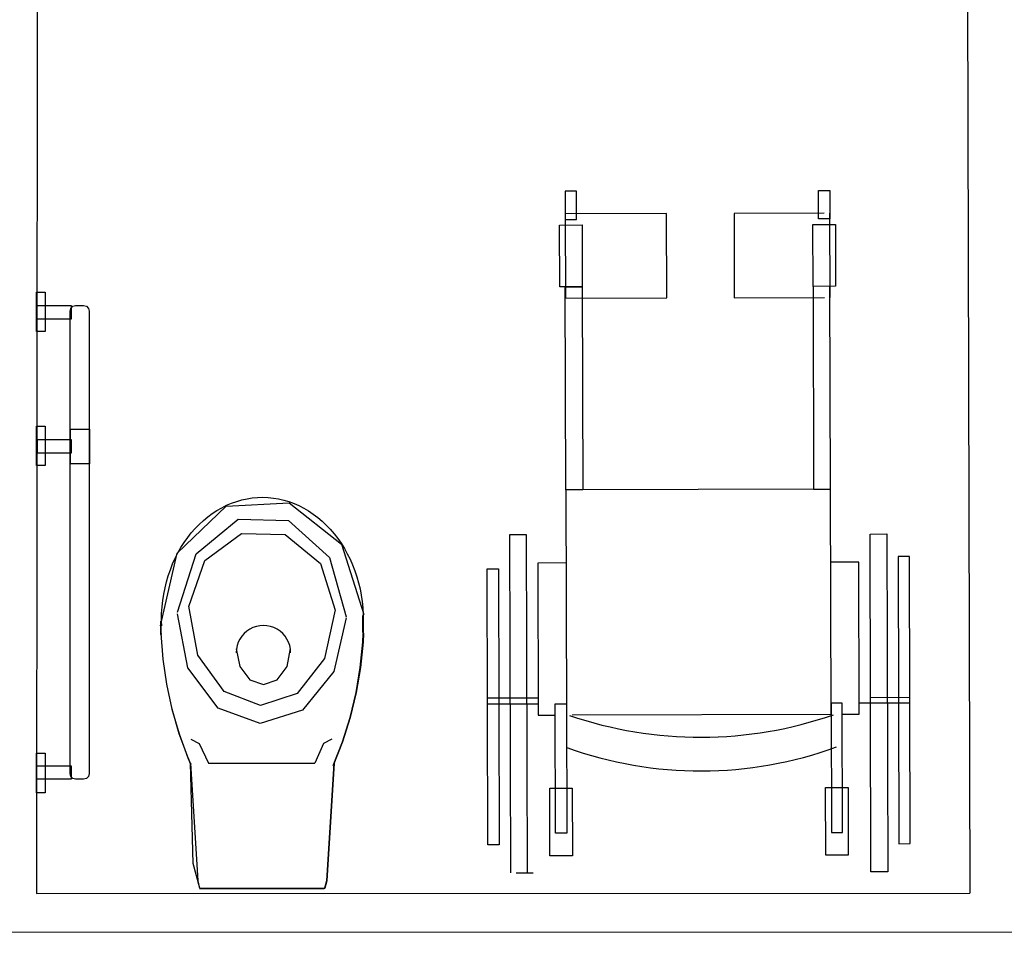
# Model space of a CAD drawing. Header units: millimetres. Extents: x -15 to 127, y -65 to 67.
# Tile 454 of 476: x 114.834 to 115.008, y 29.366 to 29.532. Entities that reach past the tile are written whole.
import ezdxf

# ---------------------------------------------------------------- set-up
doc = ezdxf.new("R2010")
doc.units = ezdxf.units.MM
doc.header["$MEASUREMENT"] = 0
doc.layers.add('Calque 5', color=7, linetype='Continuous')
doc.styles.get("Standard").update_dxf_attribs({"font": 'BKANT.TTF'})

msp = doc.modelspace()

# ---------------------------------------------------------------- linework, layer by layer
at = {"layer": 'Calque 5', "color": 0}
for p, q in [((115.001686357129, 29.59955075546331), (115.0022197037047, 29.37725150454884)), ((115.001686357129, 29.59955075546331), (115.0022197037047, 29.37725150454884)), ((114.8366299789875, 29.59231161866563), (114.8365168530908, 29.37716699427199)), ((114.8366299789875, 29.59231161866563), (114.8365168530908, 29.37716699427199)), ((114.9323595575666, 29.50188923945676), (114.9303595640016, 29.50188419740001)), ((114.9323595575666, 29.50188923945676), (114.9303595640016, 29.50188419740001)), ((114.9303595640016, 29.50188419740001), (114.9303721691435, 29.49688421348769)), ((114.9303595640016, 29.50188419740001), (114.9303721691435, 29.49688421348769)), ((114.9323721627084, 29.49688925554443), (114.9323595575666, 29.50188923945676)), ((114.9323721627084, 29.49688925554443), (114.9323595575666, 29.50188923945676)), ((114.9753594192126, 29.50199764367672), (114.9773594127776, 29.50200268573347)), ((114.9753594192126, 29.50199764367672), (114.9773594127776, 29.50200268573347)), ((114.9753720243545, 29.4969976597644), (114.9753594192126, 29.50199764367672)), ((114.9753720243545, 29.4969976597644), (114.9753594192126, 29.50199764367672)), ((114.9773594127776, 29.50200268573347), (114.9773720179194, 29.49700270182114)), ((114.9773594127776, 29.50200268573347), (114.9773720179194, 29.49700270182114)), ((114.9483695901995, 29.49792958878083), (114.9303696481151, 29.49788421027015)), ((114.9483695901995, 29.49792958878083), (114.9303696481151, 29.49788421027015)), ((114.9303696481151, 29.49788421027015), (114.9304074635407, 29.48288425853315)), ((114.9303696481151, 29.49788421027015), (114.9304074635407, 29.48288425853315)), ((114.9303721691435, 29.49688421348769), (114.9323721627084, 29.49688925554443)), ((114.9303721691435, 29.49688421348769), (114.9323721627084, 29.49688925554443)), ((114.9484074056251, 29.48292963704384), (114.9483695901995, 29.49792958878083)), ((114.9484074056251, 29.48292963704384), (114.9483695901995, 29.49792958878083)), ((114.9763695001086, 29.49800017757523), (114.9603695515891, 29.49795984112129)), ((114.9763695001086, 29.49800017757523), (114.9603695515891, 29.49795984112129)), ((114.9603695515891, 29.49795984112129), (114.9604073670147, 29.48295988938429)), ((114.9603695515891, 29.49795984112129), (114.9604073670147, 29.48295988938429)), ((114.9773720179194, 29.49700270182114), (114.9753720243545, 29.4969976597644)), ((114.9773720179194, 29.49700270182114), (114.9753720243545, 29.4969976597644)), ((114.9774073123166, 29.4830027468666), (114.977369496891, 29.49800269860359)), ((114.9774073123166, 29.4830027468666), (114.977369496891, 29.49800269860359)), ((114.9293746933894, 29.49588169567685), (114.9333746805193, 29.49589177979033)), ((114.9293746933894, 29.49588169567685), (114.9333746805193, 29.49589177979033)), ((114.9294024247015, 29.48488173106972), (114.9293746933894, 29.49588169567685)), ((114.9294024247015, 29.48488173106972), (114.9293746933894, 29.49588169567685)), ((114.9333746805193, 29.49589177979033), (114.9334024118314, 29.4848918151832)), ((114.9333746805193, 29.49589177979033), (114.9334024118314, 29.4848918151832)), ((114.9743745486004, 29.49599514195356), (114.9783745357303, 29.49600522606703)), ((114.9743745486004, 29.49599514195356), (114.9783745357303, 29.49600522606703)), ((114.9744022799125, 29.48499517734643), (114.9743745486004, 29.49599514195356)), ((114.9744022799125, 29.48499517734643), (114.9743745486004, 29.49599514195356)), ((114.9783745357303, 29.49600522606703), (114.9784022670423, 29.4850052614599)), ((114.9783745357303, 29.49600522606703), (114.9784022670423, 29.4850052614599)), ((114.9334024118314, 29.4848918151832), (114.9294024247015, 29.48488173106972)), ((114.9334024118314, 29.4848918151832), (114.9294024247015, 29.48488173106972)), ((114.9304024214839, 29.4848842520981), (114.9334024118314, 29.4848918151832)), ((114.9304024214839, 29.4848842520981), (114.9334024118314, 29.4848918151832)), ((114.9304931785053, 29.4488843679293), (114.9304024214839, 29.4848842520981)), ((114.9304931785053, 29.4488843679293), (114.9304024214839, 29.4848842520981)), ((114.9334024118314, 29.4848918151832), (114.9334931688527, 29.44889193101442)), ((114.9334024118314, 29.4848918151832), (114.9334931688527, 29.44889193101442)), ((114.9784022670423, 29.4850052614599), (114.9744022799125, 29.48499517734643)), ((114.9784022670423, 29.4850052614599), (114.9744022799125, 29.48499517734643)), ((114.9774022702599, 29.48500274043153), (114.9744022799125, 29.48499517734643)), ((114.9774022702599, 29.48500274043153), (114.9744022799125, 29.48499517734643)), ((114.9744022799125, 29.48499517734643), (114.9744930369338, 29.44899529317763)), ((114.9744022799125, 29.48499517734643), (114.9744930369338, 29.44899529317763)), ((114.9774930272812, 29.44900285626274), (114.9774022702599, 29.48500274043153)), ((114.9774930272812, 29.44900285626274), (114.9774022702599, 29.48500274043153)), ((114.9304074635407, 29.48288425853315), (114.9484074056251, 29.48292963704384)), ((114.9304074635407, 29.48288425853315), (114.9484074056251, 29.48292963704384)), ((114.9604073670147, 29.48295988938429), (114.9764073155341, 29.48300022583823)), ((114.9604073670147, 29.48295988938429), (114.9764073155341, 29.48300022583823)), ((114.9774930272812, 29.44900285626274), (114.9304931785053, 29.4488843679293)), ((114.9774930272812, 29.44900285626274), (114.9304931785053, 29.4488843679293)), ((114.9334931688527, 29.44889193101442), (114.9304931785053, 29.4488843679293)), ((114.9334931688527, 29.44889193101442), (114.9304931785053, 29.4488843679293)), ((114.9304931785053, 29.4488843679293), (114.9305940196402, 29.40888449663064)), ((114.9304931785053, 29.4488843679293), (114.9305940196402, 29.40888449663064)), ((114.9744930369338, 29.44899529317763), (114.9774930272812, 29.44900285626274)), ((114.9744930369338, 29.44899529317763), (114.9774930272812, 29.44900285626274)), ((114.9775938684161, 29.4090029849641), (114.9774930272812, 29.44900285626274)), ((114.9775938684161, 29.4090029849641), (114.9774930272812, 29.44900285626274)), ((114.923513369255, 29.44086674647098), (114.9205133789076, 29.44085918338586)), ((114.923513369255, 29.44086674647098), (114.9205133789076, 29.44085918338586)), ((114.9205133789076, 29.44085918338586), (114.9206646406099, 29.38085937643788)), ((114.9205133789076, 29.44085918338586), (114.9206646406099, 29.38085937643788)), ((114.9236646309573, 29.38086693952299), (114.923513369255, 29.44086674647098)), ((114.9236646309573, 29.38086693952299), (114.923513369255, 29.44086674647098)), ((114.9845131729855, 29.44102052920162), (114.9875131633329, 29.44102809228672)), ((114.9845131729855, 29.44102052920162), (114.9875131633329, 29.44102809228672)), ((114.9846644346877, 29.38102072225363), (114.9845131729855, 29.44102052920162)), ((114.9846644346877, 29.38102072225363), (114.9845131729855, 29.44102052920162)), ((114.9875131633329, 29.44102809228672), (114.9876644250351, 29.38102828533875)), ((114.9875131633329, 29.44102809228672), (114.9876644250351, 29.38102828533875)), ((114.9915232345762, 29.43703818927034), (114.9895232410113, 29.4370331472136)), ((114.9915232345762, 29.43703818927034), (114.9895232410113, 29.4370331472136)), ((114.9895232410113, 29.4370331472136), (114.9896518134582, 29.38603331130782)), ((114.9895232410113, 29.4370331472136), (114.9896518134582, 29.38603331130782)), ((114.9916518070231, 29.38603835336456), (114.9915232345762, 29.43703818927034)), ((114.9916518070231, 29.38603835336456), (114.9915232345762, 29.43703818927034)), ((114.9305259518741, 29.43588440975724), (114.9255259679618, 29.43587180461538)), ((114.9305259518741, 29.43588440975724), (114.9255259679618, 29.43587180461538)), ((114.9255259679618, 29.43587180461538), (114.9255940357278, 29.40887189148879)), ((114.9255259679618, 29.43587180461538), (114.9255940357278, 29.40887189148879)), ((114.9825257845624, 29.43601550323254), (114.9775258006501, 29.43600289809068)), ((114.9825257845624, 29.43601550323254), (114.9775258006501, 29.43600289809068)), ((114.9825938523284, 29.40901559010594), (114.9825257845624, 29.43601550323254)), ((114.9825938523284, 29.40901559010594), (114.9825257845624, 29.43601550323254)), ((114.916528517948, 29.43484911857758), (114.9185285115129, 29.43485416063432)), ((114.916528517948, 29.43484911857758), (114.9185285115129, 29.43485416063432)), ((114.9166520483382, 29.38584927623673), (114.916528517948, 29.43484911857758)), ((114.9166520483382, 29.38584927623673), (114.916528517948, 29.43484911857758)), ((114.9185285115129, 29.43485416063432), (114.9186520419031, 29.38585431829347)), ((114.9185285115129, 29.43485416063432), (114.9186520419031, 29.38585431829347)), ((114.8944714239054, 29.4235329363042), (114.8944699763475, 29.42654486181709)), ((114.8944714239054, 29.4235329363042), (114.8944699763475, 29.42654486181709)), ((114.8585855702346, 29.42318621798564), (114.858584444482, 29.42552856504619)), ((114.8585855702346, 29.42318621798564), (114.858584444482, 29.42552856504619)), ((114.9255864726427, 29.41187188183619), (114.9165865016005, 29.41184919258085)), ((114.9255864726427, 29.41187188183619), (114.9165865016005, 29.41184919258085)), ((114.9165890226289, 29.41084919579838), (114.9255889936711, 29.41087188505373)), ((114.9165890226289, 29.41084919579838), (114.9255889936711, 29.41087188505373)), ((114.9285889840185, 29.41087944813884), (114.9305889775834, 29.41088449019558)), ((114.9285889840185, 29.41087944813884), (114.9305889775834, 29.41088449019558)), ((114.928646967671, 29.38787952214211), (114.9285889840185, 29.41087944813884)), ((114.928646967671, 29.38787952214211), (114.9285889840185, 29.41087944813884)), ((114.9305889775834, 29.41088449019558), (114.930646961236, 29.38788456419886)), ((114.9305889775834, 29.41088449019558), (114.930646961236, 29.38788456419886)), ((114.9795888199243, 29.41100802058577), (114.9775888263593, 29.41100297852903)), ((114.9795888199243, 29.41100802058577), (114.9775888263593, 29.41100297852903)), ((114.9775888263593, 29.41100297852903), (114.9776468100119, 29.3880030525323)), ((114.9775888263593, 29.41100297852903), (114.9776468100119, 29.3880030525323)), ((114.9796468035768, 29.38800809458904), (114.9795888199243, 29.41100802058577)), ((114.9796468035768, 29.38800809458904), (114.9795888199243, 29.41100802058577)), ((114.9825888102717, 29.41101558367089), (114.9915887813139, 29.41103827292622)), ((114.9825888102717, 29.41101558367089), (114.9915887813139, 29.41103827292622)), ((114.9845862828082, 29.4120206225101), (114.9915862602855, 29.41203826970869)), ((114.9845862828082, 29.4120206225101), (114.9915862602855, 29.41203826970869)), ((114.9255940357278, 29.40887189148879), (114.9285940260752, 29.4088794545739)), ((114.9255940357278, 29.40887189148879), (114.9285940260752, 29.4088794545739)), ((114.9315940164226, 29.40888701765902), (114.9775938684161, 29.4090029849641)), ((114.9315940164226, 29.40888701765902), (114.9775938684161, 29.4090029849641)), ((114.979593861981, 29.40900802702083), (114.9825938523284, 29.40901559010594)), ((114.979593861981, 29.40900802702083), (114.9825938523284, 29.40901559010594)), ((114.8670193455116, 29.40030808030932), (114.8859041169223, 29.40031731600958)), ((114.8670193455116, 29.40030808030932), (114.8859041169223, 29.40031731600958)), ((114.9276268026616, 29.39587697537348), (114.9316267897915, 29.39588705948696)), ((114.9276268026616, 29.39587697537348), (114.9316267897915, 29.39588705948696)), ((114.927657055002, 29.38387701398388), (114.9276268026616, 29.39587697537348)), ((114.927657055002, 29.38387701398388), (114.9276268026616, 29.39587697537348)), ((114.9316267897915, 29.39588705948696), (114.9316570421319, 29.38388709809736)), ((114.9316267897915, 29.39588705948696), (114.9316570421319, 29.38388709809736)), ((114.9766266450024, 29.39600050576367), (114.9806266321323, 29.39601058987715)), ((114.9766266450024, 29.39600050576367), (114.9806266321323, 29.39601058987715)), ((114.9766568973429, 29.38400054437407), (114.9766266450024, 29.39600050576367)), ((114.9766568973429, 29.38400054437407), (114.9766266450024, 29.39600050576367)), ((114.9806266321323, 29.39601058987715), (114.9806568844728, 29.38401062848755)), ((114.9806266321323, 29.39601058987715), (114.9806568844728, 29.38401062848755)), ((114.930646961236, 29.38788456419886), (114.928646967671, 29.38787952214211)), ((114.930646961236, 29.38788456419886), (114.928646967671, 29.38787952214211)), ((114.9776468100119, 29.3880030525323), (114.9796468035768, 29.38800809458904)), ((114.9776468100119, 29.3880030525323), (114.9796468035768, 29.38800809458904)), ((114.9186520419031, 29.38585431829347), (114.9166520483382, 29.38584927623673)), ((114.9186520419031, 29.38585431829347), (114.9166520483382, 29.38584927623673)), ((114.9896518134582, 29.38603331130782), (114.9916518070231, 29.38603835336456)), ((114.9896518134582, 29.38603331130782), (114.9916518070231, 29.38603835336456)), ((114.9316570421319, 29.38388709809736), (114.927657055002, 29.38387701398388)), ((114.9316570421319, 29.38388709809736), (114.927657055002, 29.38387701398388)), ((114.9806568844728, 29.38401062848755), (114.9766568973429, 29.38400054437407)), ((114.9806568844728, 29.38401062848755), (114.9766568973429, 29.38400054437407)), ((114.9876644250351, 29.38102828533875), (114.9846644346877, 29.38102072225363)), ((114.9876644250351, 29.38102828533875), (114.9846644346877, 29.38102072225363)), ((114.9216646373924, 29.38086189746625), (114.9246646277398, 29.38086946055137)), ((114.9216646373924, 29.38086189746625), (114.9246646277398, 29.38086946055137)), ((114.865449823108, 29.37808053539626), (114.8875782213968, 29.37809135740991)), ((114.865449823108, 29.37808053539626), (114.8875782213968, 29.37809135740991)), ((114.8365168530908, 29.37716699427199), (115.0022197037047, 29.37725150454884)), ((114.8365168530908, 29.37716699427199), (115.0022197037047, 29.37725150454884)), ((115.073089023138, 29.37037203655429), (114.826633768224, 29.37024634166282)), ((115.073089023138, 29.37037203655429), (114.826633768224, 29.37024634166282))]:
    msp.add_line(p, q, dxfattribs=at)
for points in [[(114.8380101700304, 29.48399134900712), (114.8380101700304, 29.47699134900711), (114.8365101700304, 29.47699134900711), (114.8365101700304, 29.48399134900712), (114.8380101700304, 29.48399134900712)], [(114.8380101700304, 29.48399134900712), (114.8380101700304, 29.47699134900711), (114.8365101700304, 29.47699134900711), (114.8365101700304, 29.48399134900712), (114.8380101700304, 29.48399134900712)], [(114.8365260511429, 29.47918994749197), (114.836526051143, 29.48158994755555), (114.8426510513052, 29.48158994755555), (114.8426510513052, 29.47918994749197), (114.8365260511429, 29.47918994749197)], [(114.8365260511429, 29.47918994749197), (114.836526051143, 29.48158994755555), (114.8426510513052, 29.48158994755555), (114.8426510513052, 29.47918994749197), (114.8365260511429, 29.47918994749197)], [(114.8424510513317, 29.39847554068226), (114.8424510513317, 29.48058994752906), (114.8425850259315, 29.4810899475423), (114.8429510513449, 29.48145597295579), (114.8434510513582, 29.48158994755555), (114.8448510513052, 29.48158994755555), (114.8453510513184, 29.48145597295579), (114.8457170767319, 29.4810899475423), (114.8458510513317, 29.48058994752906), (114.8458510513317, 29.39847554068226), (114.8457170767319, 29.39797554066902), (114.8453510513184, 29.39760951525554), (114.8448510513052, 29.39747554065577), (114.8434510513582, 29.39747554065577), (114.8429510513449, 29.39760951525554), (114.8425850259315, 29.39797554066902), (114.8424510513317, 29.39847554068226)], [(114.8424510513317, 29.39847554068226), (114.8424510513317, 29.48058994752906), (114.8425850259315, 29.4810899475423), (114.8429510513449, 29.48145597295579), (114.8434510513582, 29.48158994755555), (114.8448510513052, 29.48158994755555), (114.8453510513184, 29.48145597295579), (114.8457170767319, 29.4810899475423), (114.8458510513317, 29.48058994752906), (114.8458510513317, 29.39847554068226), (114.8457170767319, 29.39797554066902), (114.8453510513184, 29.39760951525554), (114.8448510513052, 29.39747554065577), (114.8434510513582, 29.39747554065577), (114.8429510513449, 29.39760951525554), (114.8425850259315, 29.39797554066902), (114.8424510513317, 29.39847554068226)], [(114.8380101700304, 29.46016007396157), (114.8380101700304, 29.45316007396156), (114.8365101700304, 29.45316007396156), (114.8365101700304, 29.46016007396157), (114.8380101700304, 29.46016007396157)], [(114.8380101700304, 29.46016007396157), (114.8380101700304, 29.45316007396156), (114.8365101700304, 29.45316007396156), (114.8365101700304, 29.46016007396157), (114.8380101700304, 29.46016007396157)], [(114.8459259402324, 29.45961398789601), (114.8459259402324, 29.45349650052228), (114.8425259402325, 29.45349650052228), (114.8425259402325, 29.45961398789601), (114.8459259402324, 29.45961398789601)], [(114.8459259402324, 29.45961398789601), (114.8459259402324, 29.45349650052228), (114.8425259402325, 29.45349650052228), (114.8425259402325, 29.45961398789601), (114.8459259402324, 29.45961398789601)], [(114.8366510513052, 29.4554005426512), (114.8366510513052, 29.45780054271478), (114.8426510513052, 29.45780054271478), (114.8426510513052, 29.4554005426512), (114.8366510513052, 29.4554005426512)], [(114.8366510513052, 29.4554005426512), (114.8366510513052, 29.45780054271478), (114.8426510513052, 29.45780054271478), (114.8426510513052, 29.4554005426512), (114.8366510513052, 29.4554005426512)], [(114.865497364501, 29.3781294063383), (114.8642920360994, 29.38249874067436), (114.8638615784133, 29.40033222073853), (114.8639077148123, 29.40014005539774), (114.8634204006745, 29.40130082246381), (114.8618534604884, 29.40555182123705), (114.8605843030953, 29.40990272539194), (114.8596191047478, 29.41433233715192), (114.8589625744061, 29.41881907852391), (114.8586179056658, 29.4233410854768), (114.8586331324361, 29.4231862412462), (114.8586320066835, 29.42552858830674), (114.858703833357, 29.42472273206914), (114.8586859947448, 29.42579303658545), (114.8587145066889, 29.42693618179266), (114.8587920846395, 29.42807593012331), (114.8589185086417, 29.42920915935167), (114.8590934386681, 29.43033276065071), (114.8593163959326, 29.43144365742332), (114.8595867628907, 29.43253880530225), (114.8599038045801, 29.43361520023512), (114.8602666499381, 29.43466989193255), (114.8606743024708, 29.43569998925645), (114.8611256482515, 29.43670267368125), (114.8616194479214, 29.43767518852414), (114.8621543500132, 29.43861487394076), (114.8627288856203, 29.43951915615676), (114.8633414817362, 29.44038555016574), (114.8639904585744, 29.44121168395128), (114.8646740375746, 29.44199529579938), (114.865390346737, 29.44273423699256), (114.8661374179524, 29.44342647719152), (114.8669132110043, 29.44407012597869), (114.8677155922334, 29.44466341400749), (114.8685423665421, 29.44520471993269), (114.8693912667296, 29.44569255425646), (114.8702599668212, 29.44612558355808), (114.8711460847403, 29.44650262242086), (114.8720471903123, 29.44682263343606), (114.8729608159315, 29.44708474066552), (114.8738844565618, 29.44728822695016), (114.8748155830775, 29.44743253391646), (114.8757516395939, 29.44751726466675), (114.8766900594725, 29.44754219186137), (114.8776282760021, 29.4475072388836), (114.8785637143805, 29.44741250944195), (114.8794938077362, 29.4472582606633), (114.8804160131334, 29.44704491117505), (114.8813277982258, 29.44677305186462), (114.8822266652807, 29.44644342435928), (114.8831101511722, 29.44605693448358), (114.883975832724, 29.44561463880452), (114.8848213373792, 29.44511775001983), (114.8856443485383, 29.44456763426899), (114.8864426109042, 29.44396579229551), (114.887213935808, 29.44331388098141), (114.8879562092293, 29.44261368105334), (114.8886673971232, 29.44186711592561), (114.8893455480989, 29.44107623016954), (114.88998880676, 29.44024318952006), (114.8905954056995, 29.4393702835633), (114.8911636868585, 29.43845989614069), (114.8916920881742, 29.43751452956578), (114.8921791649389, 29.43653677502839), (114.8926235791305, 29.43552930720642), (114.8930241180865, 29.43449488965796), (114.8933796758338, 29.43343636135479), (114.8936892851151, 29.43235661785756), (114.8939520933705, 29.43125862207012), (114.8941673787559, 29.43014538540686), (114.8943345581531, 29.42901995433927), (114.8944531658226, 29.42788541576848), (114.8945228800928, 29.42674488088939), (114.894517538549, 29.42654488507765), (114.8945189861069, 29.42353295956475), (114.8945703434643, 29.42335866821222), (114.8944908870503, 29.42183605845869), (114.8940454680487, 29.41732301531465), (114.8932890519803, 29.41285230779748), (114.8922253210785, 29.40844571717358), (114.8908594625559, 29.40412471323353), (114.8891981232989, 29.39991034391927), (114.8893272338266, 29.40034467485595), (114.8880432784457, 29.37946659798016), (114.8877130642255, 29.37814025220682), (114.8876257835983, 29.37809138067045), (114.8654973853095, 29.37808055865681)], [(114.865497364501, 29.3781294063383), (114.8642920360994, 29.38249874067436), (114.8638615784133, 29.40033222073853), (114.8639077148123, 29.40014005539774), (114.8634204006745, 29.40130082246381), (114.8618534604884, 29.40555182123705), (114.8605843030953, 29.40990272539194), (114.8596191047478, 29.41433233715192), (114.8589625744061, 29.41881907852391), (114.8586179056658, 29.4233410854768), (114.8586331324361, 29.4231862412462), (114.8586320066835, 29.42552858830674), (114.858703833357, 29.42472273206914), (114.8586859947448, 29.42579303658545), (114.8587145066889, 29.42693618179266), (114.8587920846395, 29.42807593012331), (114.8589185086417, 29.42920915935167), (114.8590934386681, 29.43033276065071), (114.8593163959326, 29.43144365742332), (114.8595867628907, 29.43253880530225), (114.8599038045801, 29.43361520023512), (114.8602666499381, 29.43466989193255), (114.8606743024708, 29.43569998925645), (114.8611256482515, 29.43670267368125), (114.8616194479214, 29.43767518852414), (114.8621543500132, 29.43861487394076), (114.8627288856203, 29.43951915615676), (114.8633414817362, 29.44038555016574), (114.8639904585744, 29.44121168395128), (114.8646740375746, 29.44199529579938), (114.865390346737, 29.44273423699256), (114.8661374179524, 29.44342647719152), (114.8669132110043, 29.44407012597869), (114.8677155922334, 29.44466341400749), (114.8685423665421, 29.44520471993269), (114.8693912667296, 29.44569255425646), (114.8702599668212, 29.44612558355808), (114.8711460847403, 29.44650262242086), (114.8720471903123, 29.44682263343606), (114.8729608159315, 29.44708474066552), (114.8738844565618, 29.44728822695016), (114.8748155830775, 29.44743253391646), (114.8757516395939, 29.44751726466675), (114.8766900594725, 29.44754219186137), (114.8776282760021, 29.4475072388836), (114.8785637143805, 29.44741250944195), (114.8794938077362, 29.4472582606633), (114.8804160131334, 29.44704491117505), (114.8813277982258, 29.44677305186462), (114.8822266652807, 29.44644342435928), (114.8831101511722, 29.44605693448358), (114.883975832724, 29.44561463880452), (114.8848213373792, 29.44511775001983), (114.8856443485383, 29.44456763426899), (114.8864426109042, 29.44396579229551), (114.887213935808, 29.44331388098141), (114.8879562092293, 29.44261368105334), (114.8886673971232, 29.44186711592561), (114.8893455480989, 29.44107623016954), (114.88998880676, 29.44024318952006), (114.8905954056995, 29.4393702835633), (114.8911636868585, 29.43845989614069), (114.8916920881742, 29.43751452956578), (114.8921791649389, 29.43653677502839), (114.8926235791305, 29.43552930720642), (114.8930241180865, 29.43449488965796), (114.8933796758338, 29.43343636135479), (114.8936892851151, 29.43235661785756), (114.8939520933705, 29.43125862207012), (114.8941673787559, 29.43014538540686), (114.8943345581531, 29.42901995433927), (114.8944531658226, 29.42788541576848), (114.8945228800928, 29.42674488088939), (114.894517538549, 29.42654488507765), (114.8945189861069, 29.42353295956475), (114.8945703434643, 29.42335866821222), (114.8944908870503, 29.42183605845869), (114.8940454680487, 29.41732301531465), (114.8932890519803, 29.41285230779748), (114.8922253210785, 29.40844571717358), (114.8908594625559, 29.40412471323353), (114.8891981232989, 29.39991034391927), (114.8893272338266, 29.40034467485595), (114.8880432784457, 29.37946659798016), (114.8877130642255, 29.37814025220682), (114.8876257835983, 29.37809138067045), (114.8654973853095, 29.37808055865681)], [(114.8584995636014, 29.42473108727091), (114.8614673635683, 29.43761970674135), (114.8701908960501, 29.44596373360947), (114.8813449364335, 29.44658260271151), (114.8906778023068, 29.43924041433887), (114.8946320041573, 29.42673585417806)], [(114.8584995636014, 29.42473108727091), (114.8614673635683, 29.43761970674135), (114.8701908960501, 29.44596373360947), (114.8813449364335, 29.44658260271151), (114.8906778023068, 29.43924041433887), (114.8946320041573, 29.42673585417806)], [(114.8615289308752, 29.42717160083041), (114.8648617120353, 29.43751390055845), (114.8723295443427, 29.44365044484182), (114.8812745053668, 29.44339713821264), (114.8885129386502, 29.43684413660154), (114.8914685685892, 29.42632375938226)], [(114.8615289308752, 29.42717160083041), (114.8648617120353, 29.43751390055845), (114.8723295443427, 29.44365044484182), (114.8812745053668, 29.44339713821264), (114.8885129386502, 29.43684413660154), (114.8914685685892, 29.42632375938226)], [(114.8635219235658, 29.42814535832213), (114.8664168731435, 29.43629949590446), (114.8729029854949, 29.44113791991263), (114.880671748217, 29.44093855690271), (114.8869581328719, 29.43577236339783), (114.8895247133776, 29.42747807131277)], [(114.8635219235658, 29.42814535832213), (114.8664168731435, 29.43629949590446), (114.8729029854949, 29.44113791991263), (114.880671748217, 29.44093855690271), (114.8869581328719, 29.43577236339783), (114.8895247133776, 29.42747807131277)], [(114.889524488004, 29.42755119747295), (114.8876602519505, 29.41892824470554), (114.8828133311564, 29.41270514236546), (114.8762824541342, 29.41054936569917), (114.8698175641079, 29.41303855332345), (114.8651509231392, 29.41950572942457), (114.863532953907, 29.42821801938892)], [(114.889524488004, 29.42755119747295), (114.8876602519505, 29.41892824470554), (114.8828133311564, 29.41270514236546), (114.8762824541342, 29.41054936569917), (114.8698175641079, 29.41303855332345), (114.8651509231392, 29.41950572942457), (114.863532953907, 29.42821801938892)], [(114.8914684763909, 29.42612312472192), (114.8893212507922, 29.41660238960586), (114.8837389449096, 29.40973128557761), (114.8762173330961, 29.40735091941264), (114.868771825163, 29.41009910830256), (114.8633974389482, 29.41723947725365), (114.8615342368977, 29.42685877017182)], [(114.8914684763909, 29.42612312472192), (114.8893212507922, 29.41660238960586), (114.8837389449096, 29.40973128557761), (114.8762173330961, 29.40735091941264), (114.868771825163, 29.41009910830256), (114.8633974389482, 29.41723947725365), (114.8615342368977, 29.42685877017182)], [(114.8585703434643, 29.42334106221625), (114.8589150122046, 29.41881905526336), (114.8595715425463, 29.41433231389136), (114.8605367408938, 29.4099027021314), (114.8618058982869, 29.40555179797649), (114.863372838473, 29.40130079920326), (114.8638601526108, 29.40014003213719)], [(114.8585703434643, 29.42334106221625), (114.8589150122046, 29.41881905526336), (114.8595715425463, 29.41433231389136), (114.8605367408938, 29.4099027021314), (114.8618058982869, 29.40555179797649), (114.863372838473, 29.40130079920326), (114.8638601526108, 29.40014003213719)], [(114.8891505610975, 29.39991032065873), (114.8908119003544, 29.40412468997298), (114.892177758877, 29.40844569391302), (114.8932414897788, 29.41285228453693), (114.8939979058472, 29.4173229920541), (114.8944433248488, 29.42183603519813), (114.8945227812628, 29.42335864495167)], [(114.8891505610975, 29.39991032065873), (114.8908119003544, 29.40412468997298), (114.892177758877, 29.40844569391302), (114.8932414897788, 29.41285228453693), (114.8939979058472, 29.4173229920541), (114.8944433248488, 29.42183603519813), (114.8945227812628, 29.42335864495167)], [(114.8719418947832, 29.42066096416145), (114.8725923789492, 29.41747354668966), (114.8743664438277, 29.41514082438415), (114.8767887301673, 29.41428784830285), (114.8792101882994, 29.41514317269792), (114.8809819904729, 29.41747761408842), (114.8816293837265, 29.420665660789)], [(114.8719418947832, 29.42066096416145), (114.8725923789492, 29.41747354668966), (114.8743664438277, 29.41514082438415), (114.8767887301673, 29.41428784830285), (114.8792101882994, 29.41514317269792), (114.8809819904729, 29.41747761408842), (114.8816293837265, 29.420665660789)], [(114.8639060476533, 29.40460818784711), (114.8653860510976, 29.40383906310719), (114.8670193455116, 29.40030808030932)], [(114.8639060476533, 29.40460818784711), (114.8653860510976, 29.40383906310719), (114.8670193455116, 29.40030808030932)], [(114.8889407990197, 29.40462043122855), (114.8874903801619, 29.40385060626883), (114.8859041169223, 29.40031731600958)], [(114.8889407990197, 29.40462043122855), (114.8874903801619, 29.40385060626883), (114.8859041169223, 29.40031731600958)], [(114.8380101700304, 29.40209383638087), (114.8380101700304, 29.39509383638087), (114.8365101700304, 29.39509383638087), (114.8365101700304, 29.40209383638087), (114.8380101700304, 29.40209383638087)], [(114.8380101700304, 29.40209383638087), (114.8380101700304, 29.39509383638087), (114.8365101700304, 29.39509383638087), (114.8365101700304, 29.40209383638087), (114.8380101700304, 29.40209383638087)], [(114.8638434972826, 29.40034465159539), (114.8651274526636, 29.3794665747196), (114.8654576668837, 29.37814022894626)], [(114.8638434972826, 29.40034465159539), (114.8651274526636, 29.3794665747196), (114.8654576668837, 29.37814022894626)], [(114.8892796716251, 29.40034465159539), (114.8879957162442, 29.3794665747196), (114.887665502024, 29.37814022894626)], [(114.8892796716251, 29.40034465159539), (114.8879957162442, 29.3794665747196), (114.887665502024, 29.37814022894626)], [(114.8365260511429, 29.39747554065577), (114.8365260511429, 29.39987554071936), (114.8426510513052, 29.39987554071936), (114.8426510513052, 29.39747554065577), (114.8365260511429, 29.39747554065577)], [(114.8365260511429, 29.39747554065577), (114.8365260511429, 29.39987554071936), (114.8426510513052, 29.39987554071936), (114.8426510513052, 29.39747554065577), (114.8365260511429, 29.39747554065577)]]:
    msp.add_lwpolyline(points, dxfattribs=at)
for centre, radius, start, end in [((114.8767859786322, 29.41993496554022), 0.004843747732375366, 0.02777777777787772, 180.0277777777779), ((114.8767859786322, 29.41993496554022), 0.004843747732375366, 0.02777777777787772, 180.0277777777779), ((114.9544225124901, 29.47694478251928), 0.07199999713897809, 251.1444444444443, 289.1444444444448), ((114.9544225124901, 29.47694478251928), 0.07199999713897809, 251.1444444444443, 289.1444444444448), ((114.9544426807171, 29.46894480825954), 0.06999999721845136, 250.1444444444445, 290.1444444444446), ((114.9544426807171, 29.46894480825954), 0.06999999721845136, 250.1444444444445, 290.1444444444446)]:
    msp.add_arc(centre, radius, start, end, dxfattribs=at)
for p in [(114.8764956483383, 29.37805294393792), (114.8764956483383, 29.37805294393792), (114.8765140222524, 29.37808594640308), (114.8765140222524, 29.37808594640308)]:
    msp.add_point(p, dxfattribs=at)

# ---------------------------------------------------------------- texts
at = {"layer": 'Calque 5', "color": 0, "insert": (112.2052800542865, 29.44816218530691), "char_height": 0.02517216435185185, "width": 0.2645833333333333, "attachment_point": 1}
msp.add_mtext('{\\fArial Black|b0|i0|c0|p34;Local ménage\\H1.573X; \\H0.6359X;\\P5,45 m2\\H1.268X; }', dxfattribs=at)
msp.add_mtext('{\\fArial Black|b0|i0|c0|p34;Local ménage\\H1.573X; \\H0.6359X;\\P5,45 m2\\H1.268X; }', dxfattribs=at)

doc.saveas('drawing.dxf')
